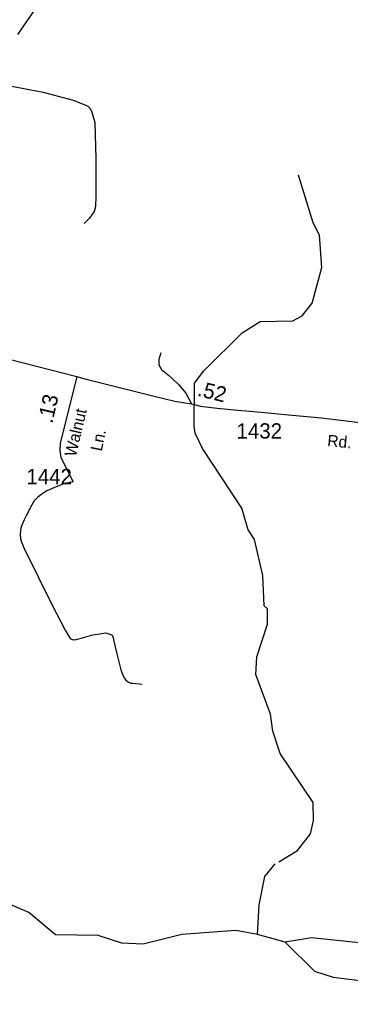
# Model space of a CAD drawing. Extents: x 2220236 to 2384410, y 720751 to 894131.
# Drawn here: x 2304658 to 2307359, y 819421 to 827438 of the extents above; entities that cross this region are included whole.
import ezdxf

# ---------------------------------------------------------------- set-up
doc = ezdxf.new("R2010")
doc.units = 0
for name, color, linetype in [('Exist Hydrographic Creek Single Shore', 7, 'Continuous'), ('Exist Hydrographic Lake Shore', 7, 'Continuous'), ('Exist Hydrographic Misc Water Feature', 7, 'Continuous'), ('Exist Road Non-System Type 51', 7, 'Continuous'), ('Exist Road Secondary Mileage Hundredths English Label', 7, 'Continuous'), ('Exist Road Secondary Type 51 Attributed', 7, 'Continuous'), ('Exist Road Secondary Type 51 Label', 7, 'Continuous'), ('Exist Road Secondary Type 51 Number Label', 7, 'Continuous')]:
    doc.layers.add(name, color=color, linetype=linetype)

msp = doc.modelspace()

# ---------------------------------------------------------------- linework, layer by layer
at = {"layer": 'Exist Hydrographic Creek Single Shore'}
msp.add_line((2306825.4, 819904.2), (2306599.4, 819967.2), dxfattribs=at)
msp.add_lwpolyline([(2306599.4, 819967.2), (2306424.5, 819999.4), (2305983.4, 819968.2), (2305667.4, 819889.7), (2305492.3, 819895.7), (2305300.4, 819960), (2304950.4, 819965.4), (2304732.4, 820146.8), (2304581.5, 820212.8), (2304399.2, 820424.9), (2304375.6, 820530.9)], dxfattribs=at)
at = {"layer": 'Exist Hydrographic Lake Shore'}
for points in [[(2308330.5, 820120), (2308039.5, 820065.5), (2307907.5, 819991.1), (2307551, 819901.5), (2307458.7, 819897.8), (2307041.5, 819939.3), (2306825.4, 819904.2)], [(2309185.6, 819603.6), (2309130.4, 819361.8), (2309055.6, 819319.4), (2308012.4, 819549), (2307605.6, 819568.2), (2307220.5, 819615.2), (2307069.4, 819664.8), (2306825.4, 819904.2)]]:
    msp.add_lwpolyline(points, dxfattribs=at)
at = {"layer": 'Exist Hydrographic Misc Water Feature'}
for points in [[(2306082.4, 824117.4), (2306087.4, 824468.8), (2306161.4, 824570.2), (2306474.3, 824881.7), (2306623.4, 824973.1), (2306889.3, 824977.5), (2306964.4, 825019.9), (2307046.4, 825121.7), (2307126.4, 825413.8), (2307107.3, 825678.9), (2307056.4, 825778.5), (2306935.5, 826167.4)], [(2306774.1, 820561.4), (2306927.5, 820653.4), (2307034.5, 820789), (2307058.5, 820898.3), (2307056.5, 821045.9), (2306786.4, 821445.2), (2306725.5, 821626.5), (2306707.5, 821766.8), (2306587.3, 822090.1), (2306594.5, 822234.8), (2306683.5, 822501), (2306681.4, 822625.7), (2306656.4, 822650.9), (2306645.3, 822899.9), (2306575.4, 823192.4), (2306524.3, 823272.3), (2306473.3, 823447.5), (2306151.3, 823936.4), (2306091.3, 824062), (2306082.4, 824117.4)], [(2306599.4, 819967.2), (2306613.4, 820210.6), (2306661.3, 820442), (2306745.4, 820544.2)]]:
    msp.add_lwpolyline(points, dxfattribs=at)
at = {"layer": 'Exist Road Non-System Type 51'}
for points in [[(2304389.3, 826932.4), (2304849.5, 826845.5), (2305096.1, 826779.8), (2305186.5, 826746.1), (2305214.9, 826731.9), (2305230.8, 826715.9), (2305245, 826691.1), (2305272.5, 826598.8), (2305281.4, 826300.7), (2305280.5, 825993.7), (2305278.7, 825912), (2305266.3, 825871.2), (2305229.1, 825816.2), (2305184.7, 825773.6)], [(2305812.4, 824718.1), (2305794.8, 824663.4), (2305794.8, 824619.5), (2305816.7, 824582.3), (2305871.5, 824536.2), (2305954.7, 824459.5), (2306016.1, 824387.2), (2306062, 824299.5)], [(2304994, 823861.9), (2305094.8, 823664.1), (2305068, 823659.6), (2305020, 823646.4), (2304957.3, 823621.6), (2304881.3, 823589.5), (2304830.2, 823558.8), (2304806.9, 823539.8), (2304777.7, 823507.6), (2304754.3, 823469.6), (2304711.9, 823384.9), (2304694.4, 823352.8), (2304676.9, 823308.9), (2304668.1, 823284.1), (2304665.2, 823265.1), (2304662.3, 823231.5), (2304665.2, 823200.8), (2304672.5, 823170.1), (2304694.4, 823120.4), (2304808.3, 822886.7), (2304900.3, 822705.5), (2304955.8, 822594.5), (2305030.3, 822451.3), (2305071.1, 822384.1), (2305087.2, 822375.3), (2305096, 822375.3), (2305110.6, 822373.8), (2305128.1, 822378.2), (2305161.7, 822388.4), (2305255.1, 822413.3), (2305328.1, 822425), (2305358.8, 822429.4), (2305389.5, 822422.1), (2305408.4, 822414.7), (2305412.8, 822410.4), (2305423, 822391.4), (2305426, 822373.8), (2305436.2, 822327.1), (2305456.6, 822238), (2305484.4, 822128.4), (2305501.9, 822086), (2305513.6, 822061.2), (2305526.7, 822045.1), (2305547.2, 822029), (2305566.1, 822018.8), (2305582.2, 822018.8), (2305658.1, 822012.9)]]:
    msp.add_lwpolyline(points, dxfattribs=at)
at = {"layer": 'Exist Road Secondary Type 51 Attributed'}
for points in [[(2306834.1, 831482), (2306795.9, 831431.1), (2306677, 831259.8), (2306653.5, 831221.6), (2306557.4, 831046), (2306277.2, 830387.6), (2306216.9, 830233.2), (2306132.7, 830011.4), (2306001.4, 829658.3), (2305931.4, 829456), (2305868.7, 829275.7), (2305816.3, 829137.4), (2305735.4, 828994.5), (2305709.7, 828930.7), (2305665.3, 828841.9), (2305603.3, 828742.6), (2305511, 828589.9), (2305396.7, 828412.5), (2305150.1, 828061.1), (2305043.4, 827901.6), (2304641.7, 827316)], [(2302505, 823935.1), (2303110.6, 824235), (2303432.5, 824400.1), (2303773, 824575.7), (2304029.3, 824678.7), (2304139.3, 824701.7), (2304220.8, 824712.4), (2304300.6, 824715.9), (2304362.7, 824712.4), (2304482.4, 824687.5), (2304572, 824664.5), (2305125.7, 824523.1)], [(2305125.7, 824523.1), (2304989.9, 823977.4), (2304985.9, 823920.5), (2304994, 823861.9)], [(2305125.7, 824523.1), (2305190.4, 824504.4), (2305757.8, 824362.6), (2305926.3, 824323.7), (2306062, 824299.5), (2306134.3, 824282), (2306270.1, 824264.5), (2306441, 824249.1), (2306631.5, 824231.6), (2306854.9, 824211.9), (2307122.1, 824185.6), (2307593, 824128.6), (2307825.2, 824106.7)]]:
    msp.add_lwpolyline(points, dxfattribs=at)

# ---------------------------------------------------------------- texts
at = {"layer": 'Exist Road Secondary Mileage Hundredths English Label'}
for s, rotation, p in [('.52', 345.91303, (2306103, 824367.7)), ('.13', 77.01259, (2304924.5, 824135.3))]:
    msp.add_text(s, height=125, rotation=rotation, dxfattribs=at).set_placement(p)
at = {"layer": 'Exist Road Secondary Type 51 Label'}
for s, rotation, p in [('Walnut', 76.63423, (2305116.1, 823863.7)), ('Ln.', 78.49163, (2305328.5, 823908.5)), ('Rd.', 354.80233, (2307167.7, 823954.5))]:
    msp.add_text(s, height=95, rotation=rotation, dxfattribs=at).set_placement(p)
at = {"layer": 'Exist Road Secondary Type 51 Number Label'}
for s, p in [('1432', (2306429.4, 824016.9)), ('1442', (2304713.7, 823644.6))]:
    msp.add_text(s, height=125, dxfattribs=at).set_placement(p)

doc.saveas('drawing.dxf')
